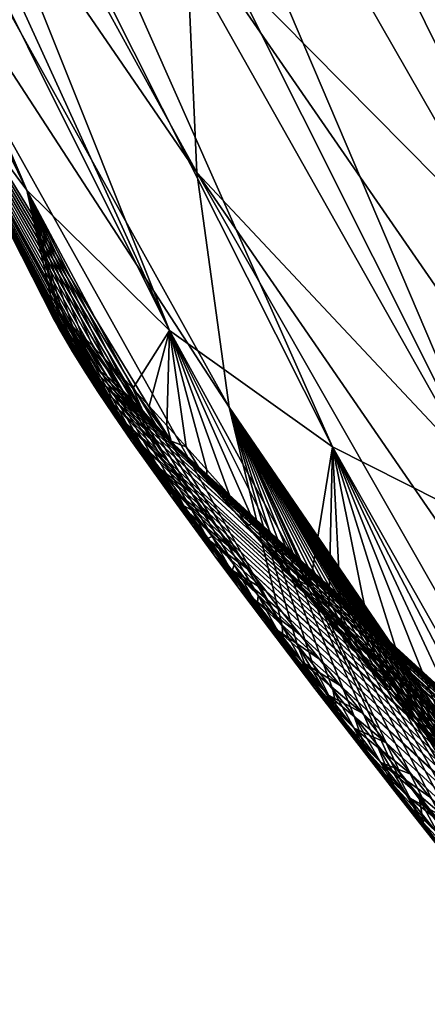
# Model space of a CAD drawing. Header units: metres. Extents: x -82 to 82, y -464 to 32.
# Tile 272 of 409: x 27.84 to 29.79, y -39.3 to -34.6. Entities that reach past the tile are written whole.
import ezdxf

# ---------------------------------------------------------------- set-up
doc = ezdxf.new("R2010")
doc.units = ezdxf.units.M
doc.layers.add('solid_K244121000C07', color=7, linetype='CONTINUOUS')

msp = doc.modelspace()

# ---------------------------------------------------------------- linework, layer by layer
at = {"layer": 'solid_K244121000C07'}
for points in [[(50.311253, -39.218597, 83.1222), (29.924248, -21.616602, 62.870831), (29.750931, -21.699759, 62.675449)], [(50.311253, -39.218597, 83.1222), (29.750931, -21.699759, 62.675449), (29.594934, -21.790018, 62.501408)], [(50.125565, -39.83968, 82.864845), (29.594934, -21.790018, 62.501408), (29.454378, -21.88578, 62.346416)], [(50.125565, -39.83968, 82.864845), (50.311253, -39.218597, 83.1222), (29.594934, -21.790018, 62.501408)], [(50.125565, -39.83968, 82.864845), (29.454378, -21.88578, 62.346416), (29.328066, -21.986258, 62.208897)], [(50.125565, -39.83968, 82.864845), (29.328066, -21.986258, 62.208897), (29.214699, -22.090666, 62.0872)], [(50.125565, -39.83968, 82.864845), (29.214699, -22.090666, 62.0872), (29.112179, -22.198812, 61.978889)], [(49.906265, -40.448078, 82.6119), (29.112179, -22.198812, 61.978889), (29.019415, -22.310619, 61.882626)], [(49.906265, -40.448078, 82.6119), (50.125565, -39.83968, 82.864845), (29.112179, -22.198812, 61.978889)], [(49.906265, -40.448078, 82.6119), (29.019415, -22.310619, 61.882626), (28.935398, -22.42606, 61.797215)], [(49.906265, -40.448078, 82.6119), (28.935398, -22.42606, 61.797215), (28.858984, -22.545464, 61.721359)], [(49.906265, -40.448078, 82.6119), (28.858984, -22.545464, 61.721359), (28.789434, -22.669516, 61.654243)], [(49.653637, -41.043568, 82.363495), (28.789434, -22.669516, 61.654243), (28.726198, -22.798727, 61.595276)], [(49.653637, -41.043568, 82.363495), (49.906265, -40.448078, 82.6119), (28.789434, -22.669516, 61.654243)], [(49.653637, -41.043568, 82.363495), (28.726198, -22.798727, 61.595276), (28.668674, -22.933704, 61.543865)], [(49.653637, -41.043568, 82.363495), (28.668674, -22.933704, 61.543865), (28.616718, -23.075481, 61.499924)], [(49.653637, -41.043568, 82.363495), (28.616718, -23.075481, 61.499924), (28.570211, -23.225012, 61.463425)], [(49.653637, -41.043568, 82.363495), (28.570211, -23.225012, 61.463425), (28.528984, -23.383579, 61.434368)], [(49.367859, -41.625866, 82.119751), (28.528984, -23.383579, 61.434368), (28.493271, -23.552855, 61.4132)], [(49.367859, -41.625866, 82.119751), (49.653637, -41.043568, 82.363495), (28.528984, -23.383579, 61.434368)], [(49.367859, -41.625866, 82.119751), (28.493271, -23.552855, 61.4132), (28.463461, -23.734221, 61.400558)], [(49.367859, -41.625866, 82.119751), (28.463461, -23.734221, 61.400558), (28.439997, -23.929184, 61.39719)], [(49.367859, -41.625866, 82.119751), (28.439997, -23.929184, 61.39719), (28.423796, -24.140509, 61.404453)], [(49.049023, -42.194649, 81.880798), (28.423796, -24.140509, 61.404453), (28.415829, -24.369692, 61.423691)], [(49.049023, -42.194649, 81.880798), (49.367859, -41.625866, 82.119751), (28.423796, -24.140509, 61.404453)], [(49.049023, -42.194649, 81.880798), (28.415829, -24.369692, 61.423691), (28.417013, -24.618126, 61.456234)], [(49.049023, -42.194649, 81.880798), (28.417013, -24.618126, 61.456234), (28.429092, -24.887735, 61.504238)], [(48.697124, -42.749538, 81.646759), (28.429092, -24.887735, 61.504238), (28.453403, -25.179535, 61.569405)], [(48.697124, -42.749538, 81.646759), (49.049023, -42.194649, 81.880798), (28.429092, -24.887735, 61.504238)], [(48.697124, -42.749538, 81.646759), (28.453403, -25.179535, 61.569405), (28.491089, -25.494352, 61.653229)], [(48.697124, -42.749538, 81.646759), (28.491089, -25.494352, 61.653229), (28.543888, -25.833139, 61.75774)], [(48.697124, -42.749538, 81.646759), (28.543888, -25.833139, 61.75774), (28.576527, -26.011902, 61.818413)], [(48.312016, -43.290104, 81.417702), (28.576527, -26.011902, 61.818413), (28.613375, -26.196926, 61.884811)], [(48.312016, -43.290104, 81.417702), (48.697124, -42.749538, 81.646759), (28.576527, -26.011902, 61.818413)], [(48.312016, -43.290104, 81.417702), (28.613375, -26.196926, 61.884811), (28.654598, -26.388348, 61.957138)], [(48.312016, -43.290104, 81.417702), (28.654598, -26.388348, 61.957138), (28.700836, -26.586626, 62.03606)], [(48.312016, -43.290104, 81.417702), (28.700836, -26.586626, 62.03606), (28.751856, -26.791582, 62.121395)], [(48.312016, -43.290104, 81.417702), (28.751856, -26.791582, 62.121395), (28.807941, -27.003448, 62.213467)], [(48.312016, -43.290104, 81.417702), (28.807941, -27.003448, 62.213467), (28.869715, -27.222696, 62.312923)], [(47.893497, -43.815788, 81.193741), (28.869715, -27.222696, 62.312923), (28.936848, -27.449081, 62.419498)], [(47.893497, -43.815788, 81.193741), (48.312016, -43.290104, 81.417702), (28.869715, -27.222696, 62.312923)], [(47.893497, -43.815788, 81.193741), (28.936848, -27.449081, 62.419498), (29.009794, -27.682945, 62.533672)], [(47.893497, -43.815788, 81.193741), (29.009794, -27.682945, 62.533672), (29.08918, -27.924759, 62.65609)], [(47.893497, -43.815788, 81.193741), (29.08918, -27.924759, 62.65609), (29.17461, -28.174225, 62.786423)], [(47.893497, -43.815788, 81.193741), (29.17461, -28.174225, 62.786423), (29.266714, -28.431812, 62.925323)], [(47.441299, -44.325954, 80.974983), (29.266714, -28.431812, 62.925323), (29.366104, -28.697979, 63.073414)], [(47.441299, -44.325954, 80.974983), (47.893497, -43.815788, 81.193741), (29.266714, -28.431812, 62.925323)], [(47.441299, -44.325954, 80.974983), (29.366104, -28.697979, 63.073414), (29.472343, -28.972393, 63.230324)], [(47.441299, -44.325954, 80.974983), (29.472343, -28.972393, 63.230324), (29.586256, -29.255671, 63.396885)], [(47.441299, -44.325954, 80.974983), (29.586256, -29.255671, 63.396885), (29.708391, -29.54822, 63.573666)], [(47.441299, -44.325954, 80.974983), (29.708391, -29.54822, 63.573666), (29.794086, -29.748182, 63.696934)], [(27.876816, -35.412979, 47.925106), (25.191296, -29.943769, 44.490719), (25.505526, -30.318796, 43.80267)], [(27.876816, -35.412979, 47.925106), (27.296471, -34.634094, 49.275028), (25.191296, -29.943769, 44.490719)], [(27.876816, -35.412979, 47.925106), (25.505526, -30.318796, 43.80267), (25.849543, -30.661282, 43.111908)], [(28.688599, -35.327641, 58.736267), (26.069801, -30.566973, 54.350636), (26.206411, -31.710796, 53.151157)], [(28.688599, -35.327641, 58.736267), (28.635899, -34.142639, 59.881744), (26.069801, -30.566973, 54.350636)], [(28.558584, -36.082954, 46.564198), (25.849543, -30.661282, 43.111908), (26.222404, -30.970284, 42.420326)], [(28.558584, -36.082954, 46.564198), (27.876816, -35.412979, 47.925106), (25.849543, -30.661282, 43.111908)], [(28.558584, -36.082954, 46.564198), (26.222404, -30.970284, 42.420326), (26.623091, -31.244957, 41.729816)], [(29.336288, -36.63863, 45.203262), (26.623091, -31.244957, 41.729816), (27.050499, -31.484549, 41.042274)], [(29.336288, -36.63863, 45.203262), (28.558584, -36.082954, 46.564198), (26.623091, -31.244957, 41.729816)], [(30.203665, -37.075535, 43.853252), (27.050499, -31.484549, 41.042274), (27.503462, -31.688402, 40.359589)], [(30.203665, -37.075535, 43.853252), (29.336288, -36.63863, 45.203262), (27.050499, -31.484549, 41.042274)], [(31.311584, -35.075806, 66.036263), (28.838856, -31.612095, 61.982735), (28.68609, -32.90147, 60.966225)], [(31.170212, -34.819016, 65.846848), (31.033751, -34.566673, 65.6632), (28.838856, -31.612095, 61.982735)], [(31.311584, -35.075806, 66.036263), (31.170212, -34.819016, 65.846848), (28.838856, -31.612095, 61.982735)], [(28.843855, -36.448853, 57.537144), (26.206411, -31.710796, 53.151157), (26.457893, -32.775524, 51.898613)], [(28.843855, -36.448853, 57.537144), (28.688599, -35.327641, 58.736267), (26.206411, -31.710796, 53.151157)], [(30.203665, -37.075535, 43.853252), (27.503462, -31.688402, 40.359589), (27.980736, -31.855959, 39.68362)], [(31.153734, -37.390144, 42.525047), (27.980736, -31.855959, 39.68362), (28.481012, -31.986761, 39.016232)], [(31.153734, -37.390144, 42.525047), (30.203665, -37.075535, 43.853252), (27.980736, -31.855959, 39.68362)], [(31.153734, -37.390144, 42.525047), (28.481012, -31.986761, 39.016232), (29.002922, -32.080448, 38.359245)], [(32.178841, -37.579929, 41.229328), (29.002922, -32.080448, 38.359245), (29.545033, -32.136761, 37.714466)], [(32.178841, -37.579929, 41.229328), (31.153734, -37.390144, 42.525047), (29.002922, -32.080448, 38.359245)], [(32.178841, -37.579929, 41.229328), (29.545033, -32.136761, 37.714466), (30.10586, -32.155548, 37.08366)], [(29.096519, -37.492191, 56.28582), (26.457893, -32.775524, 51.898613), (26.822224, -33.752579, 50.603096)], [(29.096519, -37.492191, 56.28582), (28.843855, -36.448853, 57.537144), (26.457893, -32.775524, 51.898613)], [(31.632, -37.172573, 65.623795), (28.68609, -32.90147, 60.966225), (28.635899, -34.142639, 59.881744)], [(31.459059, -35.339119, 66.232872), (31.311584, -35.075806, 66.036263), (28.68609, -32.90147, 60.966225)], [(31.611162, -35.606483, 66.434471), (31.459059, -35.339119, 66.232872), (28.68609, -32.90147, 60.966225)], [(31.768242, -35.878159, 66.641525), (31.611162, -35.606483, 66.434471), (28.68609, -32.90147, 60.966225)], [(31.632, -37.172573, 65.623795), (31.768242, -35.878159, 66.641525), (28.68609, -32.90147, 60.966225)], [(28.159697, -36.264149, 52.728916), (26.822224, -33.752579, 50.603096), (27.296471, -34.634094, 49.275028)], [(28.982252, -37.347248, 55.951412), (29.096519, -37.492191, 56.28582), (26.822224, -33.752579, 50.603096)], [(28.867458, -37.201008, 55.599476), (28.982252, -37.347248, 55.951412), (26.822224, -33.752579, 50.603096)], [(28.761885, -37.06554, 55.260269), (28.867458, -37.201008, 55.599476), (26.822224, -33.752579, 50.603096)], [(28.665024, -36.940292, 54.933399), (28.761885, -37.06554, 55.260269), (26.822224, -33.752579, 50.603096)], [(28.576977, -36.825817, 54.61903), (28.665024, -36.940292, 54.933399), (26.822224, -33.752579, 50.603096)], [(28.496645, -36.720428, 54.316216), (28.576977, -36.825817, 54.61903), (26.822224, -33.752579, 50.603096)], [(28.423845, -36.624104, 54.024822), (28.496645, -36.720428, 54.316216), (26.822224, -33.752579, 50.603096)], [(28.358459, -36.53693, 53.744793), (28.423845, -36.624104, 54.024822), (26.822224, -33.752579, 50.603096)], [(28.31846, -36.48307, 53.563881), (28.358459, -36.53693, 53.744793), (26.822224, -33.752579, 50.603096)], [(28.299494, -36.45734, 53.4753), (28.31846, -36.48307, 53.563881), (26.822224, -33.752579, 50.603096)], [(28.247015, -36.385735, 53.216457), (28.299494, -36.45734, 53.4753), (26.822224, -33.752579, 50.603096)], [(28.200693, -36.32177, 52.967934), (28.247015, -36.385735, 53.216457), (26.822224, -33.752579, 50.603096)], [(28.159697, -36.264149, 52.728916), (28.200693, -36.32177, 52.967934), (26.822224, -33.752579, 50.603096)], [(31.58539, -38.415413, 64.533859), (28.635899, -34.142639, 59.881744), (28.688599, -35.327641, 58.736267)], [(31.58539, -38.415413, 64.533859), (31.632, -37.172573, 65.623795), (28.635899, -34.142639, 59.881744)], [(28.007696, -35.990181, 50.355865), (27.296471, -34.634094, 49.275028), (27.876816, -35.412979, 47.925106)], [(28.124237, -36.213493, 52.499683), (28.159697, -36.264149, 52.728916), (27.296471, -34.634094, 49.275028)], [(28.093828, -36.169132, 52.279659), (28.124237, -36.213493, 52.499683), (27.296471, -34.634094, 49.275028)], [(28.067772, -36.12999, 52.068069), (28.093828, -36.169132, 52.279659), (27.296471, -34.634094, 49.275028)], [(28.028936, -36.068508, 51.670502), (28.067772, -36.12999, 52.068069), (27.296471, -34.634094, 49.275028)], [(28.005129, -36.025673, 51.30331), (28.028936, -36.068508, 51.670502), (27.296471, -34.634094, 49.275028)], [(27.994631, -35.999516, 50.963554), (28.005129, -36.025673, 51.30331), (27.296471, -34.634094, 49.275028)], [(27.995981, -35.988327, 50.648674), (27.994631, -35.999516, 50.963554), (27.296471, -34.634094, 49.275028)], [(28.007696, -35.990181, 50.355865), (27.995981, -35.988327, 50.648674), (27.296471, -34.634094, 49.275028)], [(31.773321, -40.728985, 62.183205), (28.688599, -35.327641, 58.736267), (28.843855, -36.448853, 57.537144)], [(31.63451, -39.605995, 63.387177), (31.58539, -38.415413, 64.533859), (28.688599, -35.327641, 58.736267)], [(31.773321, -40.728985, 62.183205), (31.63451, -39.605995, 63.387177), (28.688599, -35.327641, 58.736267)], [(28.383959, -36.359566, 48.573109), (27.876816, -35.412979, 47.925106), (28.558584, -36.082954, 46.564198)], [(28.02861, -36.003551, 50.082405), (28.007696, -35.990181, 50.355865), (27.876816, -35.412979, 47.925106)], [(28.038748, -36.011459, 49.984173), (28.02861, -36.003551, 50.082405), (27.876816, -35.412979, 47.925106)], [(28.057985, -36.027596, 49.826572), (28.038748, -36.011459, 49.984173), (27.876816, -35.412979, 47.925106)], [(28.095194, -36.061562, 49.586815), (28.057985, -36.027596, 49.826572), (27.876816, -35.412979, 47.925106)], [(28.139629, -36.104568, 49.36092), (28.095194, -36.061562, 49.586815), (27.876816, -35.412979, 47.925106)], [(28.190918, -36.156143, 49.147732), (28.139629, -36.104568, 49.36092), (27.876816, -35.412979, 47.925106)], [(28.248716, -36.215816, 48.946152), (28.190918, -36.156143, 49.147732), (27.876816, -35.412979, 47.925106)], [(28.313053, -36.283623, 48.754959), (28.248716, -36.215816, 48.946152), (27.876816, -35.412979, 47.925106)], [(28.383959, -36.359566, 48.573109), (28.313053, -36.283623, 48.754959), (27.876816, -35.412979, 47.925106)], [(28.028803, -36.052349, 50.805424), (27.994631, -35.999516, 50.963554), (27.995981, -35.988327, 50.648674)], [(28.054649, -36.108856, 51.204189), (28.005129, -36.025673, 51.30331), (27.994631, -35.999516, 50.963554)], [(28.054649, -36.108856, 51.204189), (27.994631, -35.999516, 50.963554), (28.028803, -36.052349, 50.805424)], [(28.022142, -36.018158, 50.399017), (27.995981, -35.988327, 50.648674), (28.007696, -35.990181, 50.355865)], [(28.028803, -36.052349, 50.805424), (27.995981, -35.988327, 50.648674), (28.022142, -36.018158, 50.399017)], [(28.022142, -36.018158, 50.399017), (28.007696, -35.990181, 50.355865), (28.02861, -36.003551, 50.082405)], [(28.022142, -36.018158, 50.399017), (28.02861, -36.003551, 50.082405), (28.038748, -36.011459, 49.984173)], [(28.096151, -36.183315, 51.594948), (28.028936, -36.068508, 51.670502), (28.005129, -36.025673, 51.30331)], [(28.096151, -36.183315, 51.594948), (28.005129, -36.025673, 51.30331), (28.054649, -36.108856, 51.204189)], [(28.205914, -36.277821, 50.380062), (28.022142, -36.018158, 50.399017), (28.038748, -36.011459, 49.984173)], [(28.214073, -36.307983, 50.762386), (28.028803, -36.052349, 50.805424), (28.022142, -36.018158, 50.399017)], [(28.205914, -36.277821, 50.380062), (28.214073, -36.307983, 50.762386), (28.022142, -36.018158, 50.399017)], [(28.240646, -36.359604, 51.140808), (28.054649, -36.108856, 51.204189), (28.028803, -36.052349, 50.805424)], [(28.214073, -36.307983, 50.762386), (28.240646, -36.359604, 51.140808), (28.028803, -36.052349, 50.805424)], [(28.21953, -36.273354, 49.995342), (28.038748, -36.011459, 49.984173), (28.057985, -36.027596, 49.826572)], [(28.21953, -36.273354, 49.995342), (28.205914, -36.277821, 50.380062), (28.038748, -36.011459, 49.984173)], [(28.21953, -36.273354, 49.995342), (28.057985, -36.027596, 49.826572), (28.095194, -36.061562, 49.586815)], [(28.15089, -36.272709, 51.977959), (28.067772, -36.12999, 52.068069), (28.028936, -36.068508, 51.670502)], [(28.15089, -36.272709, 51.977959), (28.028936, -36.068508, 51.670502), (28.096151, -36.183315, 51.594948)], [(28.259047, -36.29985, 49.612087), (28.095194, -36.061562, 49.586815), (28.139629, -36.104568, 49.36092)], [(28.259047, -36.29985, 49.612087), (28.21953, -36.273354, 49.995342), (28.095194, -36.061562, 49.586815)], [(28.461521, -36.443684, 48.399757), (28.383959, -36.359566, 48.573109), (28.558584, -36.082954, 46.564198)], [(28.545891, -36.536045, 48.233982), (28.461521, -36.443684, 48.399757), (28.558584, -36.082954, 46.564198)], [(28.637699, -36.63752, 48.075409), (28.545891, -36.536045, 48.233982), (28.558584, -36.082954, 46.564198)], [(29.228411, -37.30352, 47.377075), (28.558584, -36.082954, 46.564198), (29.336288, -36.63863, 45.203262)], [(28.737398, -36.748585, 47.923534), (28.637699, -36.63752, 48.075409), (28.558584, -36.082954, 46.564198)], [(28.845478, -36.869675, 47.777699), (28.737398, -36.748585, 47.923534), (28.558584, -36.082954, 46.564198)], [(28.962725, -37.001789, 47.637981), (28.845478, -36.869675, 47.777699), (28.558584, -36.082954, 46.564198)], [(29.090052, -37.146042, 47.504429), (28.962725, -37.001789, 47.637981), (28.558584, -36.082954, 46.564198)], [(29.228411, -37.30352, 47.377075), (29.090052, -37.146042, 47.504429), (28.558584, -36.082954, 46.564198)], [(28.282478, -36.428806, 51.514328), (28.096151, -36.183315, 51.594948), (28.054649, -36.108856, 51.204189)], [(28.240646, -36.359604, 51.140808), (28.282478, -36.428806, 51.514328), (28.054649, -36.108856, 51.204189)], [(28.216846, -36.374573, 52.353741), (28.093828, -36.169132, 52.279659), (28.067772, -36.12999, 52.068069)], [(28.216846, -36.374573, 52.353741), (28.067772, -36.12999, 52.068069), (28.15089, -36.272709, 51.977959)], [(28.328608, -36.362743, 49.235542), (28.139629, -36.104568, 49.36092), (28.190918, -36.156143, 49.147732)], [(28.328608, -36.362743, 49.235542), (28.259047, -36.29985, 49.612087), (28.139629, -36.104568, 49.36092)], [(28.216846, -36.374573, 52.353741), (28.124237, -36.213493, 52.499683), (28.093828, -36.169132, 52.279659)], [(28.337301, -36.512806, 51.882671), (28.15089, -36.272709, 51.977959), (28.096151, -36.183315, 51.594948)], [(28.282478, -36.428806, 51.514328), (28.337301, -36.512806, 51.882671), (28.096151, -36.183315, 51.594948)], [(28.328608, -36.362743, 49.235542), (28.190918, -36.156143, 49.147732), (28.248716, -36.215816, 48.946152)], [(28.29228, -36.486832, 52.722801), (28.159697, -36.264149, 52.728916), (28.124237, -36.213493, 52.499683)], [(28.29228, -36.486832, 52.722801), (28.124237, -36.213493, 52.499683), (28.216846, -36.374573, 52.353741)], [(28.430929, -36.465981, 48.874458), (28.248716, -36.215816, 48.946152), (28.313053, -36.283623, 48.754959)], [(28.430929, -36.465981, 48.874458), (28.328608, -36.362743, 49.235542), (28.248716, -36.215816, 48.946152)], [(28.403225, -36.609306, 52.245872), (28.216846, -36.374573, 52.353741), (28.15089, -36.272709, 51.977959)], [(28.337301, -36.512806, 51.882671), (28.403225, -36.609306, 52.245872), (28.15089, -36.272709, 51.977959)], [(28.29228, -36.486832, 52.722801), (28.200693, -36.32177, 52.967934), (28.159697, -36.264149, 52.728916)], [(28.21953, -36.273354, 49.995342), (28.428438, -36.501472, 50.268494), (28.205914, -36.277821, 50.380062)], [(28.205914, -36.277821, 50.380062), (28.428438, -36.501472, 50.268494), (28.429209, -36.512802, 50.518852)], [(28.205914, -36.277821, 50.380062), (28.429209, -36.512802, 50.518852), (28.214073, -36.307983, 50.762386)], [(28.21953, -36.273354, 49.995342), (28.453381, -36.512486, 49.827789), (28.436794, -36.501766, 50.038673)], [(28.259047, -36.29985, 49.612087), (28.453381, -36.512486, 49.827789), (28.21953, -36.273354, 49.995342)], [(28.21953, -36.273354, 49.995342), (28.436794, -36.501766, 50.038673), (28.428438, -36.501472, 50.268494)], [(28.430929, -36.465981, 48.874458), (28.313053, -36.283623, 48.754959), (28.383959, -36.359566, 48.573109)], [(28.37606, -36.608112, 53.085655), (28.247015, -36.385735, 53.216457), (28.200693, -36.32177, 52.967934)], [(28.37606, -36.608112, 53.085655), (28.200693, -36.32177, 52.967934), (28.29228, -36.486832, 52.722801)], [(28.214073, -36.307983, 50.762386), (28.429209, -36.512802, 50.518852), (28.440844, -36.537724, 50.791592)], [(28.214073, -36.307983, 50.762386), (28.440844, -36.537724, 50.791592), (28.464724, -36.577881, 51.087791)], [(28.214073, -36.307983, 50.762386), (28.464724, -36.577881, 51.087791), (28.240646, -36.359604, 51.140808)], [(28.259047, -36.29985, 49.612087), (28.477245, -36.532433, 49.634075), (28.453381, -36.512486, 49.827789)], [(28.328608, -36.362743, 49.235542), (28.477245, -36.532433, 49.634075), (28.259047, -36.29985, 49.612087)], [(28.478594, -36.716328, 52.604042), (28.29228, -36.486832, 52.722801), (28.216846, -36.374573, 52.353741)], [(28.403225, -36.609306, 52.245872), (28.478594, -36.716328, 52.604042), (28.216846, -36.374573, 52.353741)], [(28.240646, -36.359604, 51.140808), (28.464724, -36.577881, 51.087791), (28.501993, -36.634686, 51.408382)], [(28.240646, -36.359604, 51.140808), (28.501993, -36.634686, 51.408382), (28.282478, -36.428806, 51.514328)], [(28.328608, -36.362743, 49.235542), (28.543489, -36.595905, 49.287823), (28.507435, -36.560448, 49.454556)], [(28.430929, -36.465981, 48.874458), (28.543489, -36.595905, 49.287823), (28.328608, -36.362743, 49.235542)], [(28.328608, -36.362743, 49.235542), (28.507435, -36.560448, 49.454556), (28.477245, -36.532433, 49.634075)], [(28.567114, -36.611557, 48.53899), (28.383959, -36.359566, 48.573109), (28.461521, -36.443684, 48.399757)], [(28.567114, -36.611557, 48.53899), (28.430929, -36.465981, 48.874458), (28.383959, -36.359566, 48.573109)], [(28.467112, -36.737133, 53.442818), (28.299494, -36.45734, 53.4753), (28.247015, -36.385735, 53.216457)], [(28.467112, -36.737133, 53.442818), (28.247015, -36.385735, 53.216457), (28.37606, -36.608112, 53.085655)], [(28.282478, -36.428806, 51.514328), (28.501993, -36.634686, 51.408382), (28.554289, -36.709991, 51.754566)], [(28.282478, -36.428806, 51.514328), (28.554289, -36.709991, 51.754566), (28.337301, -36.512806, 51.882671)], [(28.467112, -36.737133, 53.442818), (28.31846, -36.48307, 53.563881), (28.299494, -36.45734, 53.4753)], [(28.430929, -36.465981, 48.874458), (28.631886, -36.687363, 48.986835), (28.585012, -36.638279, 49.132549)], [(28.567114, -36.611557, 48.53899), (28.631886, -36.687363, 48.986835), (28.430929, -36.465981, 48.874458)], [(28.430929, -36.465981, 48.874458), (28.585012, -36.638279, 49.132549), (28.543489, -36.595905, 49.287823)], [(28.567114, -36.611557, 48.53899), (28.461521, -36.443684, 48.399757), (28.545891, -36.536045, 48.233982)], [(29.168104, -37.582531, 56.488926), (28.843855, -36.448853, 57.537144), (29.096519, -37.492191, 56.28582)], [(31.615231, -40.544411, 61.892872), (31.773321, -40.728985, 62.183205), (28.843855, -36.448853, 57.537144)], [(31.462194, -40.364983, 61.60738), (31.615231, -40.544411, 61.892872), (28.843855, -36.448853, 57.537144)], [(31.31386, -40.190254, 61.32642), (31.462194, -40.364983, 61.60738), (28.843855, -36.448853, 57.537144)], [(31.172659, -40.023357, 61.054523), (31.31386, -40.190254, 61.32642), (28.843855, -36.448853, 57.537144)], [(31.036377, -39.861835, 60.78756), (31.172659, -40.023357, 61.054523), (28.843855, -36.448853, 57.537144)], [(30.90472, -39.705315, 60.525288), (31.036377, -39.861835, 60.78756), (28.843855, -36.448853, 57.537144)], [(30.777399, -39.553413, 60.267464), (30.90472, -39.705315, 60.525288), (28.843855, -36.448853, 57.537144)], [(30.654125, -39.405766, 60.013847), (30.777399, -39.553413, 60.267464), (28.843855, -36.448853, 57.537144)], [(30.534708, -39.262138, 59.764282), (30.654125, -39.405766, 60.013847), (28.843855, -36.448853, 57.537144)], [(30.41951, -39.123234, 59.519192), (30.534708, -39.262138, 59.764282), (28.843855, -36.448853, 57.537144)], [(30.308405, -38.988937, 59.278507), (30.41951, -39.123234, 59.519192), (28.843855, -36.448853, 57.537144)], [(30.16622, -38.816486, 58.964111), (30.308405, -38.988937, 59.278507), (28.843855, -36.448853, 57.537144)], [(30.030333, -38.65089, 58.656742), (30.16622, -38.816486, 58.964111), (28.843855, -36.448853, 57.537144)], [(29.9004, -38.491749, 58.356133), (30.030333, -38.65089, 58.656742), (28.843855, -36.448853, 57.537144)], [(29.776836, -38.339966, 58.062767), (29.9004, -38.491749, 58.356133), (28.843855, -36.448853, 57.537144)], [(29.659271, -38.195068, 57.776382), (29.776836, -38.339966, 58.062767), (28.843855, -36.448853, 57.537144)], [(29.61294, -38.137798, 57.661503), (29.659271, -38.195068, 57.776382), (28.843855, -36.448853, 57.537144)], [(29.547241, -38.056389, 57.496613), (29.61294, -38.137798, 57.661503), (28.843855, -36.448853, 57.537144)], [(29.440332, -37.923347, 57.223125), (29.547241, -38.056389, 57.496613), (28.843855, -36.448853, 57.537144)], [(29.338869, -37.796688, 56.956272), (29.440332, -37.923347, 57.223125), (28.843855, -36.448853, 57.537144)], [(29.242687, -37.676258, 56.695957), (29.338869, -37.796688, 56.956272), (28.843855, -36.448853, 57.537144)], [(29.168104, -37.582531, 56.488926), (29.242687, -37.676258, 56.695957), (28.843855, -36.448853, 57.537144)], [(28.562294, -36.83252, 52.95742), (28.37606, -36.608112, 53.085655), (28.29228, -36.486832, 52.722801)], [(28.478594, -36.716328, 52.604042), (28.562294, -36.83252, 52.95742), (28.29228, -36.486832, 52.722801)], [(28.415728, -36.623268, 53.924908), (28.358459, -36.53693, 53.744793), (28.31846, -36.48307, 53.563881)], [(28.564541, -36.872849, 53.794743), (28.31846, -36.48307, 53.563881), (28.467112, -36.737133, 53.442818)], [(28.415728, -36.623268, 53.924908), (28.31846, -36.48307, 53.563881), (28.564541, -36.872849, 53.794743)], [(28.337301, -36.512806, 51.882671), (28.554289, -36.709991, 51.754566), (28.586674, -36.755241, 51.937702)], [(28.337301, -36.512806, 51.882671), (28.586674, -36.755241, 51.937702), (28.623281, -36.805672, 52.127567)], [(28.337301, -36.512806, 51.882671), (28.623281, -36.805672, 52.127567), (28.403225, -36.609306, 52.245872)], [(49.062855, -55.363567, 69.776718), (28.428438, -36.501472, 50.268494), (28.436794, -36.501766, 50.038673)], [(48.710167, -55.084099, 70.309517), (28.429209, -36.512802, 50.518852), (28.428438, -36.501472, 50.268494)], [(49.062855, -55.363567, 69.776718), (48.710167, -55.084099, 70.309517), (28.428438, -36.501472, 50.268494)], [(48.710167, -55.084099, 70.309517), (28.440844, -36.537724, 50.791592), (28.429209, -36.512802, 50.518852)], [(49.062855, -55.363567, 69.776718), (28.436794, -36.501766, 50.038673), (28.453381, -36.512486, 49.827789)], [(49.062855, -55.363567, 69.776718), (28.453381, -36.512486, 49.827789), (28.477245, -36.532433, 49.634075)], [(28.415728, -36.623268, 53.924908), (28.423845, -36.624104, 54.024822), (28.358459, -36.53693, 53.744793)], [(48.710167, -55.084099, 70.309517), (28.464724, -36.577881, 51.087791), (28.440844, -36.537724, 50.791592)], [(49.062855, -55.363567, 69.776718), (28.477245, -36.532433, 49.634075), (28.507435, -36.560448, 49.454556)], [(49.382488, -55.649113, 69.230476), (28.507435, -36.560448, 49.454556), (28.543489, -36.595905, 49.287823)], [(49.382488, -55.649113, 69.230476), (49.062855, -55.363567, 69.776718), (28.507435, -36.560448, 49.454556)], [(28.567114, -36.611557, 48.53899), (28.545891, -36.536045, 48.233982), (28.637699, -36.63752, 48.075409)], [(28.653286, -36.956646, 53.306267), (28.467112, -36.737133, 53.442818), (28.37606, -36.608112, 53.085655)], [(28.562294, -36.83252, 52.95742), (28.653286, -36.956646, 53.306267), (28.37606, -36.608112, 53.085655)], [(28.403225, -36.609306, 52.245872), (28.623281, -36.805672, 52.127567), (28.664268, -36.861473, 52.324306)], [(28.403225, -36.609306, 52.245872), (28.664268, -36.861473, 52.324306), (28.478594, -36.716328, 52.604042)], [(48.324287, -54.810833, 70.828461), (28.501993, -36.634686, 51.408382), (28.464724, -36.577881, 51.087791)], [(48.710167, -55.084099, 70.309517), (48.324287, -54.810833, 70.828461), (28.464724, -36.577881, 51.087791)], [(49.382488, -55.649113, 69.230476), (28.543489, -36.595905, 49.287823), (28.585012, -36.638279, 49.132549)], [(28.734293, -36.796654, 48.239033), (28.567114, -36.611557, 48.53899), (28.637699, -36.63752, 48.075409)], [(28.567114, -36.611557, 48.53899), (28.742014, -36.80584, 48.719448), (28.684185, -36.743191, 48.849445)], [(28.734293, -36.796654, 48.239033), (28.742014, -36.80584, 48.719448), (28.567114, -36.611557, 48.53899)], [(28.567114, -36.611557, 48.53899), (28.684185, -36.743191, 48.849445), (28.631886, -36.687363, 48.986835)], [(28.415728, -36.623268, 53.924908), (28.518496, -36.76894, 54.278893), (28.423845, -36.624104, 54.024822)], [(28.415728, -36.623268, 53.924908), (28.564541, -36.872849, 53.794743), (28.66774, -37.014534, 54.141811)], [(28.415728, -36.623268, 53.924908), (28.66774, -37.014534, 54.141811), (28.518496, -36.76894, 54.278893)], [(28.518496, -36.76894, 54.278893), (28.496645, -36.720428, 54.316216), (28.423845, -36.624104, 54.024822)], [(48.324287, -54.810833, 70.828461), (28.554289, -36.709991, 51.754566), (28.501993, -36.634686, 51.408382)], [(49.382488, -55.649113, 69.230476), (28.585012, -36.638279, 49.132549), (28.631886, -36.687363, 48.986835)], [(28.734293, -36.796654, 48.239033), (28.637699, -36.63752, 48.075409), (28.737398, -36.748585, 47.923534)], [(29.31934, -37.407391, 47.302124), (29.228411, -37.30352, 47.377075), (29.336288, -36.63863, 45.203262)], [(29.379019, -37.475651, 47.256119), (29.31934, -37.407391, 47.302124), (29.336288, -36.63863, 45.203262)], [(30.630587, -38.923786, 46.705402), (29.336288, -36.63863, 45.203262), (30.203665, -37.075535, 43.853252)], [(29.543253, -37.664089, 47.142059), (29.379019, -37.475651, 47.256119), (29.336288, -36.63863, 45.203262)], [(29.722486, -37.870399, 47.035431), (29.543253, -37.664089, 47.142059), (29.336288, -36.63863, 45.203262)], [(29.918631, -38.096924, 46.937241), (29.722486, -37.870399, 47.035431), (29.336288, -36.63863, 45.203262)], [(30.133905, -38.346302, 46.848541), (29.918631, -38.096924, 46.937241), (29.336288, -36.63863, 45.203262)], [(30.370413, -38.620975, 46.770691), (30.133905, -38.346302, 46.848541), (29.336288, -36.63863, 45.203262)], [(30.630587, -38.923786, 46.705402), (30.370413, -38.620975, 46.770691), (29.336288, -36.63863, 45.203262)], [(48.324287, -54.810833, 70.828461), (28.586674, -36.755241, 51.937702), (28.554289, -36.709991, 51.754566)], [(49.382488, -55.649113, 69.230476), (28.631886, -36.687363, 48.986835), (28.684185, -36.743191, 48.849445)], [(28.750685, -37.087658, 53.650829), (28.564541, -36.872849, 53.794743), (28.467112, -36.737133, 53.442818)], [(28.653286, -36.956646, 53.306267), (28.750685, -37.087658, 53.650829), (28.467112, -36.737133, 53.442818)], [(28.478594, -36.716328, 52.604042), (28.664268, -36.861473, 52.324306), (28.710258, -36.923248, 52.528435)], [(28.478594, -36.716328, 52.604042), (28.710258, -36.923248, 52.528435), (28.761023, -36.990841, 52.739754)], [(28.478594, -36.716328, 52.604042), (28.761023, -36.990841, 52.739754), (28.562294, -36.83252, 52.95742)], [(28.626446, -36.91975, 54.627712), (28.576977, -36.825817, 54.61903), (28.496645, -36.720428, 54.316216)], [(28.518496, -36.76894, 54.278893), (28.626446, -36.91975, 54.627712), (28.496645, -36.720428, 54.316216)], [(48.324287, -54.810833, 70.828461), (28.623281, -36.805672, 52.127567), (28.586674, -36.755241, 51.937702)], [(49.669086, -55.940594, 68.671181), (28.684185, -36.743191, 48.849445), (28.742014, -36.80584, 48.719448)], [(49.669086, -55.940594, 68.671181), (49.382488, -55.649113, 69.230476), (28.684185, -36.743191, 48.849445)], [(28.734293, -36.796654, 48.239033), (28.737398, -36.748585, 47.923534), (28.845478, -36.869675, 47.777699)], [(28.518496, -36.76894, 54.278893), (28.66774, -37.014534, 54.141811), (28.776121, -37.161495, 54.48439)], [(28.518496, -36.76894, 54.278893), (28.776121, -37.161495, 54.48439), (28.626446, -36.91975, 54.627712)], [(47.905006, -54.543919, 71.332993), (28.664268, -36.861473, 52.324306), (28.623281, -36.805672, 52.127567)], [(48.324287, -54.810833, 70.828461), (47.905006, -54.543919, 71.332993), (28.623281, -36.805672, 52.127567)], [(28.927401, -37.015446, 47.981182), (28.734293, -36.796654, 48.239033), (28.845478, -36.869675, 47.777699)], [(28.734293, -36.796654, 48.239033), (28.952383, -37.038822, 48.365673), (28.875509, -36.952991, 48.478134)], [(28.927401, -37.015446, 47.981182), (28.952383, -37.038822, 48.365673), (28.734293, -36.796654, 48.239033)], [(28.734293, -36.796654, 48.239033), (28.875509, -36.952991, 48.478134), (28.805567, -36.875538, 48.595898)], [(28.734293, -36.796654, 48.239033), (28.805567, -36.875538, 48.595898), (28.742014, -36.80584, 48.719448)], [(49.669086, -55.940594, 68.671181), (28.742014, -36.80584, 48.719448), (28.805567, -36.875538, 48.595898)], [(28.562294, -36.83252, 52.95742), (28.761023, -36.990841, 52.739754), (28.816845, -37.064556, 52.958527)], [(28.562294, -36.83252, 52.95742), (28.816845, -37.064556, 52.958527), (28.878344, -37.144989, 53.185272)], [(28.562294, -36.83252, 52.95742), (28.878344, -37.144989, 53.185272), (28.653286, -36.956646, 53.306267)], [(28.626446, -36.91975, 54.627712), (28.665024, -36.940292, 54.933399), (28.576977, -36.825817, 54.61903)], [(28.853886, -37.224827, 53.991352), (28.66774, -37.014534, 54.141811), (28.564541, -36.872849, 53.794743)], [(28.750685, -37.087658, 53.650829), (28.853886, -37.224827, 53.991352), (28.564541, -36.872849, 53.794743)], [(47.905006, -54.543919, 71.332993), (28.710258, -36.923248, 52.528435), (28.664268, -36.861473, 52.324306)], [(49.669086, -55.940594, 68.671181), (28.805567, -36.875538, 48.595898), (28.875509, -36.952991, 48.478134)], [(28.927401, -37.015446, 47.981182), (28.845478, -36.869675, 47.777699), (28.962725, -37.001789, 47.637981)], [(28.626446, -36.91975, 54.627712), (28.739044, -37.075089, 54.971806), (28.665024, -36.940292, 54.933399)], [(28.626446, -36.91975, 54.627712), (28.776121, -37.161495, 54.48439), (28.889154, -37.313122, 54.822819)], [(28.626446, -36.91975, 54.627712), (28.889154, -37.313122, 54.822819), (28.739044, -37.075089, 54.971806)], [(28.739044, -37.075089, 54.971806), (28.761885, -37.06554, 55.260269), (28.665024, -36.940292, 54.933399)], [(47.905006, -54.543919, 71.332993), (28.761023, -36.990841, 52.739754), (28.710258, -36.923248, 52.528435)], [(28.653286, -36.956646, 53.306267), (28.878344, -37.144989, 53.185272), (28.945185, -37.231895, 53.419727)], [(28.653286, -36.956646, 53.306267), (28.945185, -37.231895, 53.419727), (28.750685, -37.087658, 53.650829)], [(47.905006, -54.543919, 71.332993), (28.816845, -37.064556, 52.958527), (28.761023, -36.990841, 52.739754)], [(49.669086, -55.940594, 68.671181), (28.875509, -36.952991, 48.478134), (28.952383, -37.038822, 48.365673)], [(28.962301, -37.367455, 54.328075), (28.776121, -37.161495, 54.48439), (28.66774, -37.014534, 54.141811)], [(28.853886, -37.224827, 53.991352), (28.962301, -37.367455, 54.328075), (28.66774, -37.014534, 54.141811)], [(29.139626, -37.259705, 47.767338), (28.927401, -37.015446, 47.981182), (28.962725, -37.001789, 47.637981)], [(28.927401, -37.015446, 47.981182), (29.130072, -37.239342, 48.154755), (29.036873, -37.133862, 48.257877)], [(29.139626, -37.259705, 47.767338), (29.130072, -37.239342, 48.154755), (28.927401, -37.015446, 47.981182)], [(28.927401, -37.015446, 47.981182), (29.036873, -37.133862, 48.257877), (28.952383, -37.038822, 48.365673)], [(49.669086, -55.940594, 68.671181), (28.952383, -37.038822, 48.365673), (29.036873, -37.133862, 48.257877)], [(29.139626, -37.259705, 47.767338), (28.962725, -37.001789, 47.637981), (29.090052, -37.146042, 47.504429)], [(28.739044, -37.075089, 54.971806), (28.855932, -37.234539, 55.311512), (28.761885, -37.06554, 55.260269)], [(28.739044, -37.075089, 54.971806), (28.889154, -37.313122, 54.822819), (29.006483, -37.468979, 55.157352)], [(28.739044, -37.075089, 54.971806), (29.006483, -37.468979, 55.157352), (28.855932, -37.234539, 55.311512)], [(28.750685, -37.087658, 53.650829), (28.945185, -37.231895, 53.419727), (29.017838, -37.325733, 53.662273)], [(28.750685, -37.087658, 53.650829), (29.017838, -37.325733, 53.662273), (28.853886, -37.224827, 53.991352)], [(28.855932, -37.234539, 55.311512), (28.867458, -37.201008, 55.599476), (28.761885, -37.06554, 55.260269)], [(47.905006, -54.543919, 71.332993), (28.878344, -37.144989, 53.185272), (28.816845, -37.064556, 52.958527)], [(49.922565, -56.237858, 68.099121), (29.036873, -37.133862, 48.257877), (29.130072, -37.239342, 48.154755)], [(49.922565, -56.237858, 68.099121), (49.669086, -55.940594, 68.671181), (29.036873, -37.133862, 48.257877)], [(29.075403, -37.514919, 54.661221), (28.889154, -37.313122, 54.822819), (28.776121, -37.161495, 54.48439)], [(28.962301, -37.367455, 54.328075), (29.075403, -37.514919, 54.661221), (28.776121, -37.161495, 54.48439)], [(47.905006, -54.543919, 71.332993), (28.945185, -37.231895, 53.419727), (28.878344, -37.144989, 53.185272)], [(29.139626, -37.259705, 47.767338), (29.090052, -37.146042, 47.504429), (29.228411, -37.30352, 47.377075)], [(28.853886, -37.224827, 53.991352), (29.017838, -37.325733, 53.662273), (29.096933, -37.427116, 53.913441)], [(28.853886, -37.224827, 53.991352), (29.096933, -37.427116, 53.913441), (29.182077, -37.535736, 54.172897)], [(28.853886, -37.224827, 53.991352), (29.182077, -37.535736, 54.172897), (28.962301, -37.367455, 54.328075)], [(28.855932, -37.234539, 55.311512), (28.976774, -37.397705, 55.647137), (28.867458, -37.201008, 55.599476)], [(28.976774, -37.397705, 55.647137), (28.982252, -37.347248, 55.951412), (28.867458, -37.201008, 55.599476)], [(28.855932, -37.234539, 55.311512), (29.006483, -37.468979, 55.157352), (29.127768, -37.628681, 55.488243)], [(28.855932, -37.234539, 55.311512), (29.127768, -37.628681, 55.488243), (28.976774, -37.397705, 55.647137)], [(47.452057, -54.28352, 71.822479), (29.017838, -37.325733, 53.662273), (28.945185, -37.231895, 53.419727)], [(47.905006, -54.543919, 71.332993), (47.452057, -54.28352, 71.822479), (28.945185, -37.231895, 53.419727)], [(49.922565, -56.237858, 68.099121), (29.130072, -37.239342, 48.154755), (29.233049, -37.356522, 48.05637)], [(29.139626, -37.259705, 47.767338), (29.233049, -37.356522, 48.05637), (29.130072, -37.239342, 48.154755)], [(29.365194, -37.522163, 47.595531), (29.139626, -37.259705, 47.767338), (29.228411, -37.30352, 47.377075)], [(29.139626, -37.259705, 47.767338), (29.346981, -37.486824, 47.962799), (29.233049, -37.356522, 48.05637)], [(29.365194, -37.522163, 47.595531), (29.346981, -37.486824, 47.962799), (29.139626, -37.259705, 47.767338)], [(29.192827, -37.666786, 54.990978), (29.006483, -37.468979, 55.157352), (28.889154, -37.313122, 54.822819)], [(29.075403, -37.514919, 54.661221), (29.192827, -37.666786, 54.990978), (28.889154, -37.313122, 54.822819)], [(29.365194, -37.522163, 47.595531), (29.228411, -37.30352, 47.377075), (29.31934, -37.407391, 47.302124)], [(28.962301, -37.367455, 54.328075), (29.182077, -37.535736, 54.172897), (29.273895, -37.652199, 54.441181)], [(28.962301, -37.367455, 54.328075), (29.273895, -37.652199, 54.441181), (29.075403, -37.514919, 54.661221)], [(28.976774, -37.397705, 55.647137), (29.101236, -37.564209, 55.978989), (28.982252, -37.347248, 55.951412)], [(29.101236, -37.564209, 55.978989), (29.096519, -37.492191, 56.28582), (28.982252, -37.347248, 55.951412)], [(47.452057, -54.28352, 71.822479), (29.096933, -37.427116, 53.913441), (29.017838, -37.325733, 53.662273)], [(49.922565, -56.237858, 68.099121), (29.233049, -37.356522, 48.05637), (29.346981, -37.486824, 47.962799)], [(28.976774, -37.397705, 55.647137), (29.127768, -37.628681, 55.488243), (29.252674, -37.791832, 55.815731)], [(28.976774, -37.397705, 55.647137), (29.252674, -37.791832, 55.815731), (29.101236, -37.564209, 55.978989)], [(29.569778, -37.705158, 47.157349), (29.31934, -37.407391, 47.302124), (29.379019, -37.475651, 47.256119)], [(29.599237, -37.796585, 47.461182), (29.31934, -37.407391, 47.302124), (29.569778, -37.705158, 47.157349)], [(29.599237, -37.796585, 47.461182), (29.365194, -37.522163, 47.595531), (29.31934, -37.407391, 47.302124)], [(47.452057, -54.28352, 71.822479), (29.182077, -37.535736, 54.172897), (29.096933, -37.427116, 53.913441)], [(29.314236, -37.822647, 55.317524), (29.127768, -37.628681, 55.488243), (29.006483, -37.468979, 55.157352)], [(29.192827, -37.666786, 54.990978), (29.314236, -37.822647, 55.317524), (29.006483, -37.468979, 55.157352)], [(29.229067, -37.733757, 56.307304), (29.168104, -37.582531, 56.488926), (29.096519, -37.492191, 56.28582)], [(29.101236, -37.564209, 55.978989), (29.229067, -37.733757, 56.307304), (29.096519, -37.492191, 56.28582)], [(49.922565, -56.237858, 68.099121), (29.346981, -37.486824, 47.962799), (29.473852, -37.632534, 47.874512)], [(29.365194, -37.522163, 47.595531), (29.473852, -37.632534, 47.874512), (29.346981, -37.486824, 47.962799)], [(29.569778, -37.705158, 47.157349), (29.379019, -37.475651, 47.256119), (29.543253, -37.664089, 47.142059)], [(29.075403, -37.514919, 54.661221), (29.273895, -37.652199, 54.441181), (29.37299, -37.777084, 54.718792)], [(29.075403, -37.514919, 54.661221), (29.37299, -37.777084, 54.718792), (29.192827, -37.666786, 54.990978)], [(47.452057, -54.28352, 71.822479), (29.273895, -37.652199, 54.441181), (29.182077, -37.535736, 54.172897)], [(29.599237, -37.796585, 47.461182), (29.473852, -37.632534, 47.874512), (29.365194, -37.522163, 47.595531)], [(29.101236, -37.564209, 55.978989), (29.252674, -37.791832, 55.815731), (29.380953, -37.958141, 56.140011)], [(29.101236, -37.564209, 55.978989), (29.380953, -37.958141, 56.140011), (29.229067, -37.733757, 56.307304)], [(29.360065, -37.90612, 56.632286), (29.242687, -37.676258, 56.695957), (29.168104, -37.582531, 56.488926)], [(29.229067, -37.733757, 56.307304), (29.360065, -37.90612, 56.632286), (29.168104, -37.582531, 56.488926)], [(29.439291, -37.982105, 55.641045), (29.252674, -37.791832, 55.815731), (29.127768, -37.628681, 55.488243)], [(29.314236, -37.822647, 55.317524), (29.439291, -37.982105, 55.641045), (29.127768, -37.628681, 55.488243)], [(47.452057, -54.28352, 71.822479), (29.37299, -37.777084, 54.718792), (29.273895, -37.652199, 54.441181)], [(50.142754, -56.54076, 67.514549), (29.473852, -37.632534, 47.874512), (29.614958, -37.795216, 47.792458)], [(29.599237, -37.796585, 47.461182), (29.614958, -37.795216, 47.792458), (29.473852, -37.632534, 47.874512)], [(50.142754, -56.54076, 67.514549), (49.922565, -56.237858, 68.099121), (29.473852, -37.632534, 47.874512)], [(29.192827, -37.666786, 54.990978), (29.37299, -37.777084, 54.718792), (29.478928, -37.910053, 55.005375)], [(29.192827, -37.666786, 54.990978), (29.478928, -37.910053, 55.005375), (29.314236, -37.822647, 55.317524)], [(29.360065, -37.90612, 56.632286), (29.338869, -37.796688, 56.956272), (29.242687, -37.676258, 56.695957)], [(29.569778, -37.705158, 47.157349), (29.543253, -37.664089, 47.142059), (29.722486, -37.870399, 47.035431)], [(29.229067, -37.733757, 56.307304), (29.380953, -37.958141, 56.140011), (29.5124, -38.127365, 56.461254)], [(29.229067, -37.733757, 56.307304), (29.5124, -38.127365, 56.461254), (29.360065, -37.90612, 56.632286)], [(29.822054, -38.007072, 47.049534), (29.569778, -37.705158, 47.157349), (29.722486, -37.870399, 47.035431)], [(29.838539, -38.078701, 47.359509), (29.569778, -37.705158, 47.157349), (29.822054, -38.007072, 47.049534)], [(29.838539, -38.078701, 47.359509), (29.599237, -37.796585, 47.461182), (29.569778, -37.705158, 47.157349)], [(29.567736, -38.144852, 55.961681), (29.380953, -37.958141, 56.140011), (29.252674, -37.791832, 55.815731)], [(29.439291, -37.982105, 55.641045), (29.567736, -38.144852, 55.961681), (29.252674, -37.791832, 55.815731)], [(46.965115, -54.029816, 72.296188), (29.478928, -37.910053, 55.005375), (29.37299, -37.777084, 54.718792)], [(47.452057, -54.28352, 71.822479), (46.965115, -54.029816, 72.296188), (29.37299, -37.777084, 54.718792)], [(29.314236, -37.822647, 55.317524), (29.478928, -37.910053, 55.005375), (29.592535, -38.05188, 55.301605)], [(29.314236, -37.822647, 55.317524), (29.592535, -38.05188, 55.301605), (29.439291, -37.982105, 55.641045)], [(29.494038, -38.081066, 56.954128), (29.440332, -37.923347, 57.223125), (29.338869, -37.796688, 56.956272)], [(29.360065, -37.90612, 56.632286), (29.494038, -38.081066, 56.954128), (29.338869, -37.796688, 56.956272)], [(29.599237, -37.796585, 47.461182), (29.771488, -37.976368, 47.717575), (29.614958, -37.795216, 47.792458)], [(29.838539, -38.078701, 47.359509), (29.771488, -37.976368, 47.717575), (29.599237, -37.796585, 47.461182)], [(50.142754, -56.54076, 67.514549), (29.614958, -37.795216, 47.792458), (29.771488, -37.976368, 47.717575)], [(29.822054, -38.007072, 47.049534), (29.722486, -37.870399, 47.035431), (29.918631, -38.096924, 46.937241)], [(29.360065, -37.90612, 56.632286), (29.5124, -38.127365, 56.461254), (29.646818, -38.299267, 56.779613)], [(29.360065, -37.90612, 56.632286), (29.646818, -38.299267, 56.779613), (29.494038, -38.081066, 56.954128)], [(29.630785, -38.258369, 57.273026), (29.547241, -38.056389, 57.496613), (29.440332, -37.923347, 57.223125)], [(29.494038, -38.081066, 56.954128), (29.630785, -38.258369, 57.273026), (29.440332, -37.923347, 57.223125)], [(46.965115, -54.029816, 72.296188), (29.592535, -38.05188, 55.301605), (29.478928, -37.910053, 55.005375)], [(29.699366, -38.310642, 56.279572), (29.5124, -38.127365, 56.461254), (29.380953, -37.958141, 56.140011)], [(29.567736, -38.144852, 55.961681), (29.699366, -38.310642, 56.279572), (29.380953, -37.958141, 56.140011)], [(29.439291, -37.982105, 55.641045), (29.592535, -38.05188, 55.301605), (29.714354, -38.203091, 55.607944)], [(29.439291, -37.982105, 55.641045), (29.714354, -38.203091, 55.607944), (29.567736, -38.144852, 55.961681)], [(50.142754, -56.54076, 67.514549), (29.771488, -37.976368, 47.717575), (29.945398, -38.178215, 47.651592)], [(29.838539, -38.078701, 47.359509), (29.945398, -38.178215, 47.651592), (29.771488, -37.976368, 47.717575)], [(29.770163, -38.437862, 57.589127), (29.61294, -38.137798, 57.661503), (29.547241, -38.056389, 57.496613)], [(29.630785, -38.258369, 57.273026), (29.770163, -38.437862, 57.589127), (29.547241, -38.056389, 57.496613)], [(46.965115, -54.029816, 72.296188), (29.714354, -38.203091, 55.607944), (29.592535, -38.05188, 55.301605)], [(29.494038, -38.081066, 56.954128), (29.646818, -38.299267, 56.779613), (29.78401, -38.473618, 57.095257)], [(29.494038, -38.081066, 56.954128), (29.78401, -38.473618, 57.095257), (29.630785, -38.258369, 57.273026)], [(29.833982, -38.479229, 56.594837), (29.646818, -38.299267, 56.779613), (29.5124, -38.127365, 56.461254)], [(29.699366, -38.310642, 56.279572), (29.833982, -38.479229, 56.594837), (29.5124, -38.127365, 56.461254)], [(29.567736, -38.144852, 55.961681), (29.714354, -38.203091, 55.607944), (29.799831, -38.308872, 55.817543)], [(29.567736, -38.144852, 55.961681), (29.799831, -38.308872, 55.817543), (29.889067, -38.418945, 56.031708)], [(29.567736, -38.144852, 55.961681), (29.889067, -38.418945, 56.031708), (29.699366, -38.310642, 56.279572)], [(29.752392, -38.319832, 57.976791), (29.659271, -38.195068, 57.776382), (29.61294, -38.137798, 57.661503)], [(29.770163, -38.437862, 57.589127), (29.752392, -38.319832, 57.976791), (29.61294, -38.137798, 57.661503)], [(29.752392, -38.319832, 57.976791), (29.776836, -38.339966, 58.062767), (29.659271, -38.195068, 57.776382)], [(46.965115, -54.029816, 72.296188), (29.799831, -38.308872, 55.817543), (29.714354, -38.203091, 55.607944)], [(29.630785, -38.258369, 57.273026), (29.78401, -38.473618, 57.095257), (29.92383, -38.650246, 57.40831)], [(29.630785, -38.258369, 57.273026), (29.92383, -38.650246, 57.40831), (29.770163, -38.437862, 57.589127)], [(29.971384, -38.650379, 56.907612), (29.78401, -38.473618, 57.095257), (29.646818, -38.299267, 56.779613)], [(29.833982, -38.479229, 56.594837), (29.971384, -38.650379, 56.907612), (29.646818, -38.299267, 56.779613)], [(29.699366, -38.310642, 56.279572), (29.889067, -38.418945, 56.031708), (29.982407, -38.53363, 56.250721)], [(29.699366, -38.310642, 56.279572), (29.982407, -38.53363, 56.250721), (29.833982, -38.479229, 56.594837)], [(29.752392, -38.319832, 57.976791), (29.893858, -38.503277, 58.288296), (29.776836, -38.339966, 58.062767)], [(29.91205, -38.6194, 57.902561), (29.893858, -38.503277, 58.288296), (29.752392, -38.319832, 57.976791)], [(29.770163, -38.437862, 57.589127), (29.91205, -38.6194, 57.902561), (29.752392, -38.319832, 57.976791)], [(29.893858, -38.503277, 58.288296), (29.9004, -38.491749, 58.356133), (29.776836, -38.339966, 58.062767)], [(29.770163, -38.437862, 57.589127), (29.92383, -38.650246, 57.40831), (30.066154, -38.828999, 57.71888)], [(29.770163, -38.437862, 57.589127), (30.066154, -38.828999, 57.71888), (29.91205, -38.6194, 57.902561)], [(30.11142, -38.823906, 57.217991), (29.92383, -38.650246, 57.40831), (29.78401, -38.473618, 57.095257)], [(29.971384, -38.650379, 56.907612), (30.11142, -38.823906, 57.217991), (29.78401, -38.473618, 57.095257)]]:
    msp.add_3dface(points, dxfattribs=at)

doc.saveas('drawing.dxf')
